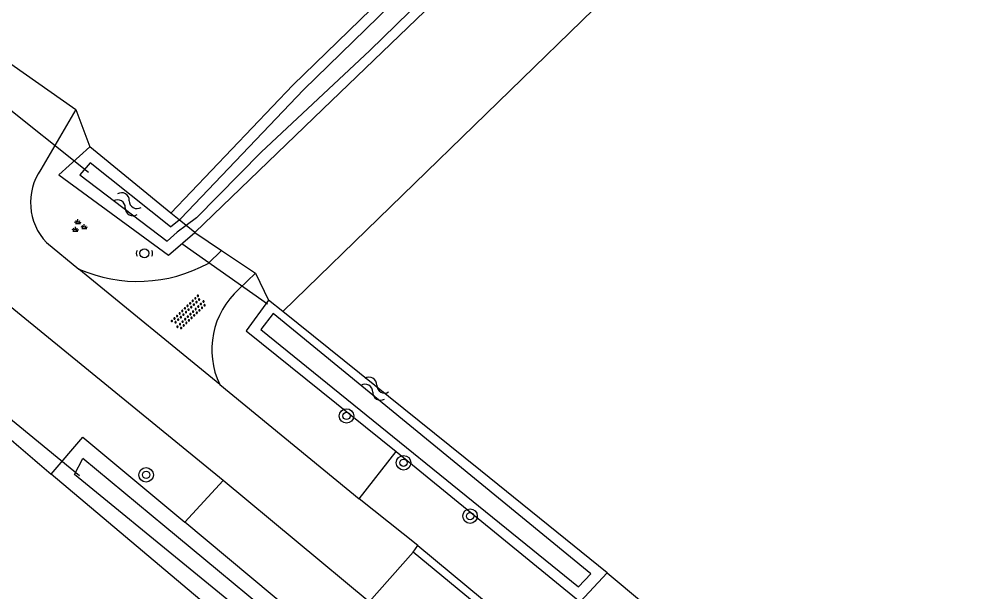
# Model space of a CAD drawing. Extents: x 137999 to 141000, y 397500 to 400501.
# Drawn here: x 139641.8 to 139694.9, y 400386.8 to 400418.4 of the extents above; entities that cross this region are included whole.
import ezdxf

# ---------------------------------------------------------------- set-up
doc = ezdxf.new("R2010")
doc.units = 0
for name, color, linetype in [('gg-knt-bronhoudergrens', 7, 'Continuous'), ('gg-knt-onverhard', 7, 'Continuous'), ('gg-knt-verharding', 7, 'Continuous'), ('gg-kntw-bovenkant insteek waterloop', 7, 'Continuous'), ('gg-kntw-waterlijn', 7, 'Continuous'), ('gg-kwrk-duiker nz buis', 7, 'Continuous'), ('gt-grn-groengrens', 7, 'Continuous'), ('gt-grn-vlakafsluiter', 7, 'Continuous'), ('gt-grn-weggrens', 7, 'Continuous'), ('gt-symb-boom', 7, 'Continuous'), ('gt-symb-groenvak', 7, 'Continuous'), ('gt-symb-overige verharding', 7, 'Continuous'), ('gt-symb-peilbuis', 7, 'Continuous'), ('gt-symb-watersymbool', 7, 'Continuous')]:
    doc.layers.add(name, color=color, linetype=linetype)

# ---------------------------------------------------------------- blocks, each defined once
blk = doc.blocks.new('gt0-BOOM')
at = {"layer": 'gt-symb-boom'}
for radius in [0.4, 0.2]:
    blk.add_circle((0, 0), radius, dxfattribs=at)
blk = doc.blocks.new('gt0-WA')
at = {"layer": 'gt-symb-watersymbool'}
for centre, start, end in [((-0.323, 0.022), 28.0725, 151.9275), ((0.427, 0.422), 208.0725, 331.9275), ((-0.323, -0.428), 28.0725, 151.9275), ((0.427, -0.028), 208.0725, 331.9275)]:
    blk.add_arc(centre, 0.425, start, end, dxfattribs=at)
blk = doc.blocks.new('gt0-GRVAK')
at = {"layer": 'gt-symb-groenvak'}
for p, q in [((-0.11, 0.189), (-0.228, 0.24)), ((-0.182, 0.153), (0.088, 0.153)), ((-0.091, 0.211), (-0.156, 0.322)), ((-0.047, 0.214), (-0.047, 0.393)), ((-0.004, 0.211), (0.061, 0.322)), ((0.015, 0.189), (0.133, 0.24)), ((0.262, -0.052), (0.197, 0.059)), ((0.305, -0.049), (0.305, 0.13)), ((0.349, -0.052), (0.414, 0.059)), ((-0.245, -0.228), (-0.363, -0.177)), ((-0.318, -0.264), (-0.047, -0.264)), ((-0.226, -0.206), (-0.291, -0.095)), ((-0.183, -0.203), (-0.183, -0.024)), ((-0.139, -0.206), (-0.074, -0.095)), ((-0.12, -0.228), (-0.002, -0.177)), ((0.243, -0.074), (0.125, -0.023)), ((0.17, -0.11), (0.441, -0.11)), ((0.368, -0.074), (0.486, -0.023))]:
    blk.add_line(p, q, dxfattribs=at)
blk = doc.blocks.new('gt0-PBUIS')
at = {"layer": 'gt-symb-peilbuis'}
blk.add_circle((0, 0), 0.25, dxfattribs=at)
for centre, start, end in [((-0.207, 0), 141.9073, 218.0927), ((0.207, 0), 321.9073, 38.0927)]:
    blk.add_arc(centre, 0.243, start, end, dxfattribs=at)
blk = doc.blocks.new('gt0-OVH')
at = {"layer": 'gt-symb-overige verharding'}
for points in [[(-0.972, 0.298), (-0.967, 0.308), (-0.965, 0.319), (-0.966, 0.33), (-0.971, 0.34), (-0.978, 0.348), (-0.988, 0.353), (-0.999, 0.355), (-1.01, 0.354), (-1.02, 0.349), (-1.028, 0.342), (-1.033, 0.332), (-1.035, 0.321), (-1.034, 0.31), (-1.029, 0.3), (-1.022, 0.292), (-1.012, 0.287), (-1.001, 0.285), (-0.99, 0.286), (-0.98, 0.291)], [(-0.872, 0.106), (-0.867, 0.116), (-0.865, 0.126), (-0.866, 0.137), (-0.871, 0.147), (-0.878, 0.156), (-0.888, 0.161), (-0.899, 0.163), (-0.91, 0.162), (-0.92, 0.157), (-0.928, 0.15), (-0.933, 0.14), (-0.935, 0.129), (-0.934, 0.118), (-0.929, 0.108), (-0.922, 0.1), (-0.912, 0.095), (-0.901, 0.092), (-0.89, 0.094), (-0.88, 0.098)], [(-0.772, 0.298), (-0.767, 0.308), (-0.765, 0.319), (-0.766, 0.33), (-0.771, 0.34), (-0.778, 0.348), (-0.788, 0.353), (-0.799, 0.355), (-0.81, 0.354), (-0.82, 0.349), (-0.828, 0.342), (-0.833, 0.332), (-0.835, 0.321), (-0.834, 0.31), (-0.829, 0.3), (-0.822, 0.292), (-0.812, 0.287), (-0.801, 0.285), (-0.79, 0.286), (-0.78, 0.291)], [(-0.672, 0.106), (-0.667, 0.116), (-0.665, 0.126), (-0.666, 0.137), (-0.671, 0.147), (-0.678, 0.156), (-0.688, 0.161), (-0.699, 0.163), (-0.71, 0.162), (-0.72, 0.157), (-0.728, 0.15), (-0.733, 0.14), (-0.735, 0.129), (-0.734, 0.118), (-0.729, 0.108), (-0.722, 0.1), (-0.712, 0.095), (-0.701, 0.092), (-0.69, 0.094), (-0.68, 0.098)], [(-0.572, 0.298), (-0.567, 0.308), (-0.565, 0.319), (-0.566, 0.33), (-0.571, 0.34), (-0.578, 0.348), (-0.588, 0.353), (-0.599, 0.355), (-0.61, 0.354), (-0.62, 0.349), (-0.628, 0.342), (-0.633, 0.332), (-0.635, 0.321), (-0.634, 0.31), (-0.629, 0.3), (-0.622, 0.292), (-0.612, 0.287), (-0.601, 0.285), (-0.59, 0.286), (-0.58, 0.291)], [(-0.472, 0.106), (-0.467, 0.116), (-0.465, 0.126), (-0.466, 0.137), (-0.471, 0.147), (-0.478, 0.156), (-0.488, 0.161), (-0.499, 0.163), (-0.51, 0.162), (-0.52, 0.157), (-0.528, 0.15), (-0.533, 0.14), (-0.535, 0.129), (-0.534, 0.118), (-0.529, 0.108), (-0.522, 0.1), (-0.512, 0.095), (-0.501, 0.092), (-0.49, 0.094), (-0.48, 0.098)], [(-0.372, 0.298), (-0.367, 0.308), (-0.365, 0.319), (-0.366, 0.33), (-0.371, 0.34), (-0.378, 0.348), (-0.388, 0.353), (-0.399, 0.355), (-0.41, 0.354), (-0.42, 0.349), (-0.428, 0.342), (-0.433, 0.332), (-0.435, 0.321), (-0.434, 0.31), (-0.429, 0.3), (-0.422, 0.292), (-0.412, 0.287), (-0.401, 0.285), (-0.39, 0.286), (-0.38, 0.291)], [(-0.272, 0.106), (-0.267, 0.116), (-0.265, 0.126), (-0.266, 0.137), (-0.271, 0.147), (-0.278, 0.156), (-0.288, 0.161), (-0.299, 0.163), (-0.31, 0.162), (-0.32, 0.157), (-0.328, 0.15), (-0.333, 0.14), (-0.335, 0.129), (-0.334, 0.118), (-0.329, 0.108), (-0.322, 0.1), (-0.312, 0.095), (-0.301, 0.092), (-0.29, 0.094), (-0.28, 0.098)], [(-0.172, 0.298), (-0.167, 0.308), (-0.165, 0.319), (-0.166, 0.33), (-0.171, 0.34), (-0.178, 0.348), (-0.188, 0.353), (-0.199, 0.355), (-0.21, 0.354), (-0.22, 0.349), (-0.228, 0.342), (-0.233, 0.332), (-0.235, 0.321), (-0.234, 0.31), (-0.229, 0.3), (-0.222, 0.292), (-0.212, 0.287), (-0.201, 0.285), (-0.19, 0.286), (-0.18, 0.291)], [(-0.072, 0.106), (-0.067, 0.116), (-0.065, 0.126), (-0.066, 0.137), (-0.071, 0.147), (-0.078, 0.156), (-0.088, 0.161), (-0.099, 0.163), (-0.11, 0.162), (-0.12, 0.157), (-0.128, 0.15), (-0.133, 0.14), (-0.135, 0.129), (-0.134, 0.118), (-0.129, 0.108), (-0.122, 0.1), (-0.112, 0.095), (-0.101, 0.092), (-0.09, 0.094), (-0.08, 0.098)], [(0.028, 0.298), (0.033, 0.308), (0.035, 0.319), (0.034, 0.33), (0.029, 0.34), (0.022, 0.348), (0.012, 0.353), (0.001, 0.355), (-0.01, 0.354), (-0.02, 0.349), (-0.028, 0.342), (-0.033, 0.332), (-0.035, 0.321), (-0.034, 0.31), (-0.029, 0.3), (-0.022, 0.292), (-0.012, 0.287), (-0.001, 0.285), (0.01, 0.286), (0.02, 0.291)], [(0.128, 0.106), (0.133, 0.116), (0.135, 0.126), (0.134, 0.137), (0.129, 0.147), (0.122, 0.156), (0.112, 0.161), (0.101, 0.163), (0.09, 0.162), (0.08, 0.157), (0.072, 0.15), (0.067, 0.14), (0.065, 0.129), (0.066, 0.118), (0.071, 0.108), (0.078, 0.1), (0.088, 0.095), (0.099, 0.092), (0.11, 0.094), (0.12, 0.098)], [(0.228, 0.298), (0.233, 0.308), (0.235, 0.319), (0.234, 0.33), (0.229, 0.34), (0.222, 0.348), (0.212, 0.353), (0.201, 0.355), (0.19, 0.354), (0.18, 0.349), (0.172, 0.342), (0.167, 0.332), (0.165, 0.321), (0.166, 0.31), (0.171, 0.3), (0.178, 0.292), (0.188, 0.287), (0.199, 0.285), (0.21, 0.286), (0.22, 0.291)], [(0.328, 0.106), (0.333, 0.116), (0.335, 0.126), (0.334, 0.137), (0.329, 0.147), (0.322, 0.156), (0.312, 0.161), (0.301, 0.163), (0.29, 0.162), (0.28, 0.157), (0.272, 0.15), (0.267, 0.14), (0.265, 0.129), (0.266, 0.118), (0.271, 0.108), (0.278, 0.1), (0.288, 0.095), (0.299, 0.092), (0.31, 0.094), (0.32, 0.098)], [(0.428, 0.298), (0.433, 0.308), (0.435, 0.319), (0.434, 0.33), (0.429, 0.34), (0.422, 0.348), (0.412, 0.353), (0.401, 0.355), (0.39, 0.354), (0.38, 0.349), (0.372, 0.342), (0.367, 0.332), (0.365, 0.321), (0.366, 0.31), (0.371, 0.3), (0.378, 0.292), (0.388, 0.287), (0.399, 0.285), (0.41, 0.286), (0.42, 0.291)], [(0.528, 0.106), (0.533, 0.116), (0.535, 0.126), (0.534, 0.137), (0.529, 0.147), (0.522, 0.156), (0.512, 0.161), (0.501, 0.163), (0.49, 0.162), (0.48, 0.157), (0.472, 0.15), (0.467, 0.14), (0.465, 0.129), (0.466, 0.118), (0.471, 0.108), (0.478, 0.1), (0.488, 0.095), (0.499, 0.092), (0.51, 0.094), (0.52, 0.098)], [(0.628, 0.298), (0.633, 0.308), (0.635, 0.319), (0.634, 0.33), (0.629, 0.34), (0.622, 0.348), (0.612, 0.353), (0.601, 0.355), (0.59, 0.354), (0.58, 0.349), (0.572, 0.342), (0.567, 0.332), (0.565, 0.321), (0.566, 0.31), (0.571, 0.3), (0.578, 0.292), (0.588, 0.287), (0.599, 0.285), (0.61, 0.286), (0.62, 0.291)], [(0.728, 0.106), (0.733, 0.116), (0.735, 0.126), (0.734, 0.137), (0.729, 0.147), (0.722, 0.156), (0.712, 0.161), (0.701, 0.163), (0.69, 0.162), (0.68, 0.157), (0.672, 0.15), (0.667, 0.14), (0.665, 0.129), (0.666, 0.118), (0.671, 0.108), (0.678, 0.1), (0.688, 0.095), (0.699, 0.092), (0.71, 0.094), (0.72, 0.098)], [(0.828, 0.298), (0.833, 0.308), (0.835, 0.319), (0.834, 0.33), (0.829, 0.34), (0.822, 0.348), (0.812, 0.353), (0.801, 0.355), (0.79, 0.354), (0.78, 0.349), (0.772, 0.342), (0.767, 0.332), (0.765, 0.321), (0.766, 0.31), (0.771, 0.3), (0.778, 0.292), (0.788, 0.287), (0.799, 0.285), (0.81, 0.286), (0.82, 0.291)], [(0.928, 0.106), (0.933, 0.116), (0.935, 0.126), (0.934, 0.137), (0.929, 0.147), (0.922, 0.156), (0.912, 0.161), (0.901, 0.163), (0.89, 0.162), (0.88, 0.157), (0.872, 0.15), (0.867, 0.14), (0.865, 0.129), (0.866, 0.118), (0.871, 0.108), (0.878, 0.1), (0.888, 0.095), (0.899, 0.092), (0.91, 0.094), (0.92, 0.098)], [(1.028, 0.298), (1.033, 0.308), (1.035, 0.319), (1.034, 0.33), (1.029, 0.34), (1.022, 0.348), (1.012, 0.353), (1.001, 0.355), (0.99, 0.354), (0.98, 0.349), (0.972, 0.342), (0.967, 0.332), (0.965, 0.321), (0.966, 0.31), (0.971, 0.3), (0.978, 0.292), (0.988, 0.287), (0.999, 0.285), (1.01, 0.286), (1.02, 0.291)], [(-0.972, -0.142), (-0.967, -0.132), (-0.965, -0.121), (-0.966, -0.11), (-0.971, -0.1), (-0.978, -0.092), (-0.988, -0.087), (-0.999, -0.085), (-1.01, -0.086), (-1.02, -0.091), (-1.028, -0.098), (-1.033, -0.108), (-1.035, -0.119), (-1.034, -0.13), (-1.029, -0.14), (-1.022, -0.148), (-1.012, -0.153), (-1.001, -0.155), (-0.99, -0.154), (-0.98, -0.149)], [(-0.872, -0.334), (-0.867, -0.324), (-0.865, -0.314), (-0.866, -0.303), (-0.871, -0.293), (-0.878, -0.284), (-0.888, -0.279), (-0.899, -0.277), (-0.91, -0.278), (-0.92, -0.283), (-0.928, -0.29), (-0.933, -0.3), (-0.935, -0.311), (-0.934, -0.322), (-0.929, -0.332), (-0.922, -0.34), (-0.912, -0.345), (-0.901, -0.348), (-0.89, -0.346), (-0.88, -0.342)], [(-0.772, -0.142), (-0.767, -0.132), (-0.765, -0.121), (-0.766, -0.11), (-0.771, -0.1), (-0.778, -0.092), (-0.788, -0.087), (-0.799, -0.085), (-0.81, -0.086), (-0.82, -0.091), (-0.828, -0.098), (-0.833, -0.108), (-0.835, -0.119), (-0.834, -0.13), (-0.829, -0.14), (-0.822, -0.148), (-0.812, -0.153), (-0.801, -0.155), (-0.79, -0.154), (-0.78, -0.149)], [(-0.672, -0.334), (-0.667, -0.324), (-0.665, -0.314), (-0.666, -0.303), (-0.671, -0.293), (-0.678, -0.284), (-0.688, -0.279), (-0.699, -0.277), (-0.71, -0.278), (-0.72, -0.283), (-0.728, -0.29), (-0.733, -0.3), (-0.735, -0.311), (-0.734, -0.322), (-0.729, -0.332), (-0.722, -0.34), (-0.712, -0.345), (-0.701, -0.348), (-0.69, -0.346), (-0.68, -0.342)], [(-0.572, -0.142), (-0.567, -0.132), (-0.565, -0.121), (-0.566, -0.11), (-0.571, -0.1), (-0.578, -0.092), (-0.588, -0.087), (-0.599, -0.085), (-0.61, -0.086), (-0.62, -0.091), (-0.628, -0.098), (-0.633, -0.108), (-0.635, -0.119), (-0.634, -0.13), (-0.629, -0.14), (-0.622, -0.148), (-0.612, -0.153), (-0.601, -0.155), (-0.59, -0.154), (-0.58, -0.149)], [(-0.472, -0.334), (-0.467, -0.324), (-0.465, -0.314), (-0.466, -0.303), (-0.471, -0.293), (-0.478, -0.284), (-0.488, -0.279), (-0.499, -0.277), (-0.51, -0.278), (-0.52, -0.283), (-0.528, -0.29), (-0.533, -0.3), (-0.535, -0.311), (-0.534, -0.322), (-0.529, -0.332), (-0.522, -0.34), (-0.512, -0.345), (-0.501, -0.348), (-0.49, -0.346), (-0.48, -0.342)], [(-0.372, -0.142), (-0.367, -0.132), (-0.365, -0.121), (-0.366, -0.11), (-0.371, -0.1), (-0.378, -0.092), (-0.388, -0.087), (-0.399, -0.085), (-0.41, -0.086), (-0.42, -0.091), (-0.428, -0.098), (-0.433, -0.108), (-0.435, -0.119), (-0.434, -0.13), (-0.429, -0.14), (-0.422, -0.148), (-0.412, -0.153), (-0.401, -0.155), (-0.39, -0.154), (-0.38, -0.149)], [(-0.272, -0.334), (-0.267, -0.324), (-0.265, -0.314), (-0.266, -0.303), (-0.271, -0.293), (-0.278, -0.284), (-0.288, -0.279), (-0.299, -0.277), (-0.31, -0.278), (-0.32, -0.283), (-0.328, -0.29), (-0.333, -0.3), (-0.335, -0.311), (-0.334, -0.322), (-0.329, -0.332), (-0.322, -0.34), (-0.312, -0.345), (-0.301, -0.348), (-0.29, -0.346), (-0.28, -0.342)], [(-0.172, -0.142), (-0.167, -0.132), (-0.165, -0.121), (-0.166, -0.11), (-0.171, -0.1), (-0.178, -0.092), (-0.188, -0.087), (-0.199, -0.085), (-0.21, -0.086), (-0.22, -0.091), (-0.228, -0.098), (-0.233, -0.108), (-0.235, -0.119), (-0.234, -0.13), (-0.229, -0.14), (-0.222, -0.148), (-0.212, -0.153), (-0.201, -0.155), (-0.19, -0.154), (-0.18, -0.149)], [(-0.072, -0.334), (-0.067, -0.324), (-0.065, -0.314), (-0.066, -0.303), (-0.071, -0.293), (-0.078, -0.284), (-0.088, -0.279), (-0.099, -0.277), (-0.11, -0.278), (-0.12, -0.283), (-0.128, -0.29), (-0.133, -0.3), (-0.135, -0.311), (-0.134, -0.322), (-0.129, -0.332), (-0.122, -0.34), (-0.112, -0.345), (-0.101, -0.348), (-0.09, -0.346), (-0.08, -0.342)], [(0.028, -0.142), (0.033, -0.132), (0.035, -0.121), (0.034, -0.11), (0.029, -0.1), (0.022, -0.092), (0.012, -0.087), (0.001, -0.085), (-0.01, -0.086), (-0.02, -0.091), (-0.028, -0.098), (-0.033, -0.108), (-0.035, -0.119), (-0.034, -0.13), (-0.029, -0.14), (-0.022, -0.148), (-0.012, -0.153), (-0.001, -0.155), (0.01, -0.154), (0.02, -0.149)], [(0.128, -0.334), (0.133, -0.324), (0.135, -0.314), (0.134, -0.303), (0.129, -0.293), (0.122, -0.284), (0.112, -0.279), (0.101, -0.277), (0.09, -0.278), (0.08, -0.283), (0.072, -0.29), (0.067, -0.3), (0.065, -0.311), (0.066, -0.322), (0.071, -0.332), (0.078, -0.34), (0.088, -0.345), (0.099, -0.348), (0.11, -0.346), (0.12, -0.342)], [(0.228, -0.142), (0.233, -0.132), (0.235, -0.121), (0.234, -0.11), (0.229, -0.1), (0.222, -0.092), (0.212, -0.087), (0.201, -0.085), (0.19, -0.086), (0.18, -0.091), (0.172, -0.098), (0.167, -0.108), (0.165, -0.119), (0.166, -0.13), (0.171, -0.14), (0.178, -0.148), (0.188, -0.153), (0.199, -0.155), (0.21, -0.154), (0.22, -0.149)], [(0.328, -0.334), (0.333, -0.324), (0.335, -0.314), (0.334, -0.303), (0.329, -0.293), (0.322, -0.284), (0.312, -0.279), (0.301, -0.277), (0.29, -0.278), (0.28, -0.283), (0.272, -0.29), (0.267, -0.3), (0.265, -0.311), (0.266, -0.322), (0.271, -0.332), (0.278, -0.34), (0.288, -0.345), (0.299, -0.348), (0.31, -0.346), (0.32, -0.342)], [(0.428, -0.142), (0.433, -0.132), (0.435, -0.121), (0.434, -0.11), (0.429, -0.1), (0.422, -0.092), (0.412, -0.087), (0.401, -0.085), (0.39, -0.086), (0.38, -0.091), (0.372, -0.098), (0.367, -0.108), (0.365, -0.119), (0.366, -0.13), (0.371, -0.14), (0.378, -0.148), (0.388, -0.153), (0.399, -0.155), (0.41, -0.154), (0.42, -0.149)], [(0.528, -0.334), (0.533, -0.324), (0.535, -0.314), (0.534, -0.303), (0.529, -0.293), (0.522, -0.284), (0.512, -0.279), (0.501, -0.277), (0.49, -0.278), (0.48, -0.283), (0.472, -0.29), (0.467, -0.3), (0.465, -0.311), (0.466, -0.322), (0.471, -0.332), (0.478, -0.34), (0.488, -0.345), (0.499, -0.348), (0.51, -0.346), (0.52, -0.342)], [(0.628, -0.142), (0.633, -0.132), (0.635, -0.121), (0.634, -0.11), (0.629, -0.1), (0.622, -0.092), (0.612, -0.087), (0.601, -0.085), (0.59, -0.086), (0.58, -0.091), (0.572, -0.098), (0.567, -0.108), (0.565, -0.119), (0.566, -0.13), (0.571, -0.14), (0.578, -0.148), (0.588, -0.153), (0.599, -0.155), (0.61, -0.154), (0.62, -0.149)], [(0.728, -0.334), (0.733, -0.324), (0.735, -0.314), (0.734, -0.303), (0.729, -0.293), (0.722, -0.284), (0.712, -0.279), (0.701, -0.277), (0.69, -0.278), (0.68, -0.283), (0.672, -0.29), (0.667, -0.3), (0.665, -0.311), (0.666, -0.322), (0.671, -0.332), (0.678, -0.34), (0.688, -0.345), (0.699, -0.348), (0.71, -0.346), (0.72, -0.342)], [(0.828, -0.142), (0.833, -0.132), (0.835, -0.121), (0.834, -0.11), (0.829, -0.1), (0.822, -0.092), (0.812, -0.087), (0.801, -0.085), (0.79, -0.086), (0.78, -0.091), (0.772, -0.098), (0.767, -0.108), (0.765, -0.119), (0.766, -0.13), (0.771, -0.14), (0.778, -0.148), (0.788, -0.153), (0.799, -0.155), (0.81, -0.154), (0.82, -0.149)], [(0.928, -0.334), (0.933, -0.324), (0.935, -0.314), (0.934, -0.303), (0.929, -0.293), (0.922, -0.284), (0.912, -0.279), (0.901, -0.277), (0.89, -0.278), (0.88, -0.283), (0.872, -0.29), (0.867, -0.3), (0.865, -0.311), (0.866, -0.322), (0.871, -0.332), (0.878, -0.34), (0.888, -0.345), (0.899, -0.348), (0.91, -0.346), (0.92, -0.342)], [(1.028, -0.142), (1.033, -0.132), (1.035, -0.121), (1.034, -0.11), (1.029, -0.1), (1.022, -0.092), (1.012, -0.087), (1.001, -0.085), (0.99, -0.086), (0.98, -0.091), (0.972, -0.098), (0.967, -0.108), (0.965, -0.119), (0.966, -0.13), (0.971, -0.14), (0.978, -0.148), (0.988, -0.153), (0.999, -0.155), (1.01, -0.154), (1.02, -0.149)]]:
    blk.add_lwpolyline(points, close=True, dxfattribs=at)

msp = doc.modelspace()

# ---------------------------------------------------------------- linework, layer by layer
at = {"layer": 'gg-knt-bronhoudergrens'}
msp.add_line((139656.334, 400402.3), (139756.829, 400500), dxfattribs=at)
at = {"layer": 'gg-knt-onverhard'}
for p, q in [((139652.961, 400405.662), (139652.222, 400404.951)), ((139654.823, 400404.417), (139653.911, 400403.538))]:
    msp.add_line(p, q, dxfattribs=at)
for centre, radius, start, end in [((139648.338, 400412.062), 8.103, 246.3636, 298.6455), ((139656.942, 400400.191), 4.516, 132.1633, 205.2252)]:
    msp.add_arc(centre, radius, start, end, dxfattribs=at)
at = {"layer": 'gg-knt-verharding'}
for p, q in [((139640.644, 400416.428), (139644.922, 400413.443)), ((139644.922, 400413.443), (139643.002, 400410.136)), ((139653.043, 400392.972), (139633.742, 400408.749)), ((139643.309, 400406.099), (139645.089, 400404.639)), ((139652.857, 400398.266), (139645.089, 400404.639)), ((139652.857, 400398.266), (139660.539, 400391.964)), ((139661.096, 400386.288), (139653.043, 400392.972)), ((139663.776, 400389.394), (139660.539, 400391.964)), ((139663.521, 400389.031), (139661.096, 400386.288)), ((139663.521, 400389.031), (139663.776, 400389.394)), ((139663.776, 400389.394), (139701.594, 400358.136))]:
    msp.add_line(p, q, dxfattribs=at)
msp.add_lwpolyline([(139795.765, 400279.685), (139795.567, 400279.832), (139777.151, 400295.046), (139740.776, 400325.229), (139708.54, 400351.868), (139663.521, 400389.031)], dxfattribs=at)
msp.add_arc((139645.64, 400408.306), 3.211, 145.2624, 223.4351, dxfattribs=at)
at = {"layer": 'gg-kntw-bovenkant insteek waterloop'}
for p, q in [((139650.166, 400407.729), (139645.702, 400411.384)), ((139656.334, 400402.3), (139655.549, 400402.931)), ((139734.626, 400316.74), (139643.557, 400393.327)), ((139736.884, 400318.983), (139650.938, 400390.683))]:
    msp.add_line(p, q, dxfattribs=at)
for points in [[(139723.558, 400482.668), (139726.732, 400479.34), (139704.424, 400457.94), (139683.376, 400437.34), (139658.547, 400413.448), (139651.49, 400406.646)], [(139650.166, 400407.729), (139656.886, 400414.784), (139677.865, 400435.148), (139708.653, 400465.783), (139722.823, 400479.332), (139721.569, 400480.644)], [(139645.702, 400411.384), (139643.985, 400409.829), (139650.041, 400405.397), (139651.49, 400406.646)], [(139655.549, 400402.931), (139654.308, 400401.236), (139662.593, 400394.578)], [(139674.215, 400387.891), (139667.242, 400393.534), (139656.334, 400402.3)], [(139643.557, 400393.327), (139645.314, 400395.375), (139650.938, 400390.683)], [(139662.593, 400394.578), (139672.737, 400386.293), (139674.215, 400387.891)]]:
    msp.add_lwpolyline(points, dxfattribs=at)
at = {"layer": 'gg-kntw-waterlijn'}
for p, q in [((139650.141, 400406.97), (139650.626, 400407.353)), ((139651.014, 400407.035), (139650.519, 400406.668))]:
    msp.add_line(p, q, dxfattribs=at)
for points in [[(139723.139, 400482.16), (139725.898, 400479.294), (139698.821, 400453.431), (139661.133, 400416.697), (139655.137, 400411.081), (139651.587, 400407.46), (139651.014, 400407.035)], [(139650.626, 400407.353), (139650.712, 400407.421), (139657.474, 400414.513), (139715.896, 400471.39), (139724.011, 400479.291), (139722.175, 400481.177)], [(139650.141, 400406.97), (139645.719, 400410.502), (139645.149, 400409.836)], [(139645.149, 400409.836), (139649.954, 400406.178), (139650.519, 400406.668)], [(139655.125, 400401.304), (139672.641, 400387.107), (139673.33, 400387.841), (139655.808, 400402.182), (139655.125, 400401.304)], [(139735.349, 400317.458), (139733.478, 400319.21), (139712.499, 400336.806), (139688.738, 400357.01), (139663.977, 400377.657), (139644.859, 400393.308), (139645.317, 400394.187)], [(139736.157, 400318.261), (139729.862, 400323.503), (139668.668, 400374.812), (139645.317, 400394.187)]]:
    msp.add_lwpolyline(points, dxfattribs=at)
at = {"layer": 'gg-kwrk-duiker nz buis'}
for p, q in [((139645.624, 400409.969), (139637.165, 400416.697)), ((139655.502, 400402.7), (139650.766, 400406.022)), ((139639.537, 400397.835), (139645.13, 400393.262))]:
    msp.add_line(p, q, dxfattribs=at)
at = {"layer": 'gt-grn-groengrens'}
for p, q in [((139644.922, 400413.443), (139645.702, 400411.384)), ((139651.49, 400406.646), (139652.961, 400405.662)), ((139654.823, 400404.417), (139655.549, 400402.931)), ((139639.562, 400396.747), (139643.557, 400393.327)), ((139660.539, 400391.964), (139662.593, 400394.578)), ((139653.043, 400392.972), (139650.938, 400390.683)), ((139674.215, 400387.891), (139676.234, 400386.216))]:
    msp.add_line(p, q, dxfattribs=at)
at = {"layer": 'gt-grn-vlakafsluiter'}
for p, q in [((139650.626, 400407.353), (139650.166, 400407.729)), ((139651.014, 400407.035), (139650.626, 400407.353)), ((139651.49, 400406.646), (139651.014, 400407.035))]:
    msp.add_line(p, q, dxfattribs=at)
at = {"layer": 'gt-grn-weggrens'}
msp.add_line((139652.961, 400405.662), (139654.823, 400404.417), dxfattribs=at)

# ---------------------------------------------------------------- block references
at = {"layer": 'gt-symb-boom'}
for p in [(139659.849, 400396.54), (139662.995, 400393.958), (139648.8, 400393.291), (139666.661, 400391.016)]:
    msp.add_blockref('gt0-BOOM', p, dxfattribs=at)
at = {"layer": 'gt-symb-groenvak'}
msp.add_blockref('gt0-GRVAK', (139645.086, 400406.99), dxfattribs=at)
at = {"layer": 'gt-symb-overige verharding', "rotation": 44.02760489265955}
msp.add_blockref('gt0-OVH', (139651.161, 400402.24), dxfattribs=at)
at = {"layer": 'gt-symb-peilbuis'}
msp.add_blockref('gt0-PBUIS', (139648.709, 400405.507), dxfattribs=at)
at = {"layer": 'gt-symb-watersymbool', "rotation": 149.99927221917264}
for p in [(139647.806, 400408.186), (139661.452, 400398.011)]:
    msp.add_blockref('gt0-WA', p, dxfattribs=at)

doc.saveas('drawing.dxf')
